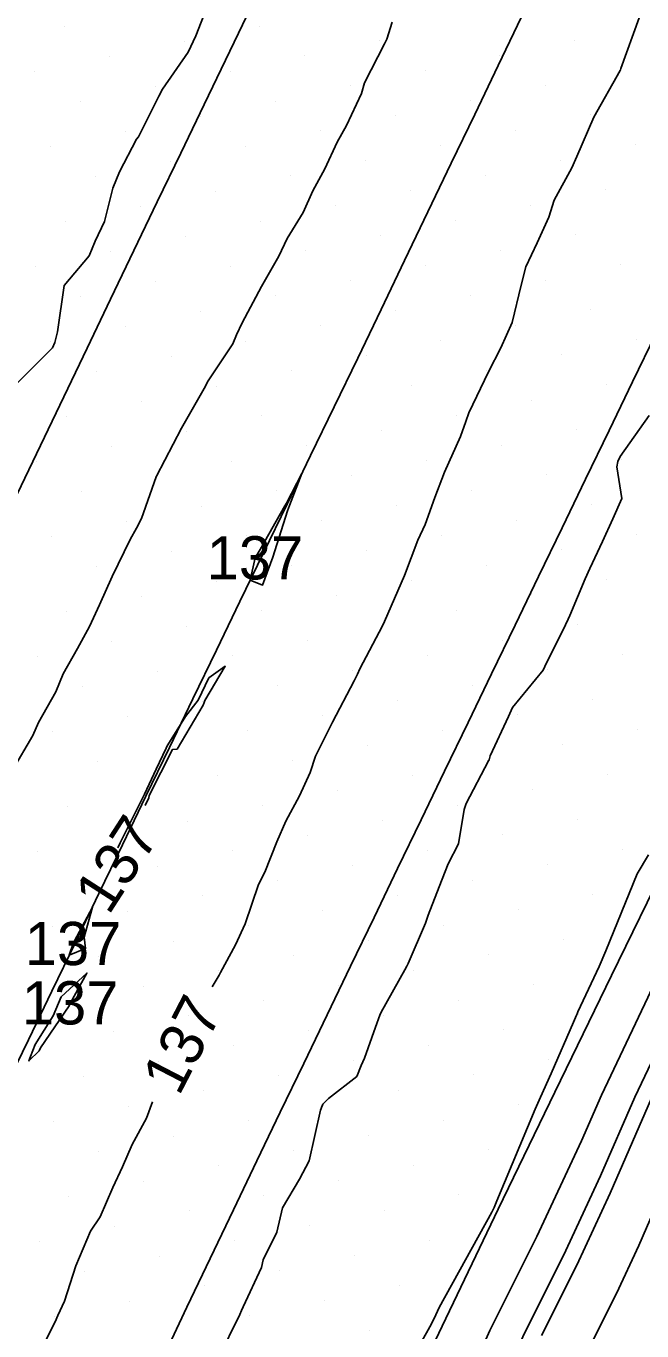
# Model space of a CAD drawing. Extents: x 2354170 to 2357230, y 866100 to 868290.
# Drawn here: x 2355455.2 to 2355483.6, y 866515.7 to 866576 of the extents above; entities that cross this region are included whole.
import ezdxf

# ---------------------------------------------------------------- set-up
doc = ezdxf.new("R2010")
doc.units = 0
for name, color, linetype in [('Default', 7, 'Continuous'), ('DTM Contours Minor', 7, 'Continuous'), ('DTM Contours Minor Text', 7, 'Continuous'), ('Exist DTM Breakline', 7, 'Continuous'), ('Exist DTM Scan Elevation Point', 7, 'Continuous'), ('Exist Roads EOP', 7, 'Continuous')]:
    doc.layers.add(name, color=color, linetype=linetype)

msp = doc.modelspace()

# ---------------------------------------------------------------- linework, layer by layer
at = {"layer": 'Default'}
for points in [[(2355481.364, 866515.257), (2355482.449, 866517.43), (2355483.477, 866519.645), (2355486.379, 866526.319), (2355487.584, 866528.854), (2355488.782, 866531.444), (2355492.787, 866537.821), (2355493.994, 866540.366), (2355495.122, 866543.031), (2355496.415, 866545.586), (2355499.667, 866552.401), (2355501.192, 866555.499), (2355502.778, 866558.488), (2355504.695, 866563.264), (2355506.127, 866566.831), (2355507.969, 866570.177), (2355509.606, 866573.627), (2355513.58, 866580.45)], [(2355474.653, 866511.354), (2355476.604, 866515.71), (2355478.774, 866520.054), (2355480.83, 866524.482), (2355481.751, 866526.601), (2355483.895, 866531.107), (2355486.023, 866535.711), (2355487.216, 866537.61), (2355489.38, 866542.171), (2355491.402, 866546.949), (2355493.719, 866551.528), (2355494.591, 866553.355), (2355496.937, 866558.123), (2355499.378, 866562.723), (2355499.948, 866564.143), (2355501.954, 866569.14), (2355504.534, 866573.825), (2355506.827, 866578.657)], [(2355463.505, 866576.84), (2355463.004, 866575.588), (2355462.656, 866574.828), (2355461.468, 866573.116), (2355461.3, 866572.786), (2355460.359, 866570.919), (2355460.269, 866570.81), (2355459.487, 866569.3), (2355459.179, 866568.533), (2355458.787, 866567.001), (2355458.356, 866566.081), (2355458.082, 866565.406), (2355456.917, 866564.035), (2355456.61, 866561.888), (2355456.494, 866561.406), (2355456.377, 866561.161), (2355455.62, 866560.391), (2355454.717, 866559.495)], [(2355505.624, 866570.861), (2355504.04, 866567.985), (2355502.322, 866563.704), (2355501.078, 866560.606), (2355499.065, 866556.811), (2355497.129, 866552.878), (2355495.067, 866548.557), (2355493.262, 866544.99), (2355491.687, 866541.268), (2355490.001, 866537.715), (2355487.403, 866533.577), (2355485.74, 866529.98), (2355484.065, 866526.46), (2355482.154, 866522.063), (2355480.612, 866518.742), (2355478.984, 866515.484)], [(2355464.041, 866514.419), (2355465.043, 866516.459), (2355465.114, 866516.645), (2355465.202, 866516.81), (2355466.041, 866518.629), (2355466.121, 866518.976), (2355466.75, 866520.266), (2355467.013, 866521.384), (2355467.808, 866522.706), (2355468.253, 866523.561), (2355468.772, 866525.9), (2355468.849, 866526.109), (2355468.885, 866526.186), (2355469.133, 866526.445), (2355470.447, 866527.465), (2355470.649, 866527.971), (2355470.799, 866528.307), (2355471.317, 866529.746), (2355471.509, 866530.291), (2355471.579, 866530.435), (2355472.674, 866532.4), (2355472.768, 866532.564), (2355472.822, 866532.69), (2355473.619, 866534.552), (2355473.745, 866534.916), (2355474.255, 866536.227), (2355474.671, 866537.301), (2355475.149, 866538.213), (2355475.407, 866539.811), (2355475.507, 866540.09), (2355476.541, 866542.059), (2355476.56, 866542.108), (2355476.612, 866542.281), (2355477.453, 866544.114), (2355477.65, 866544.526), (2355479.059, 866546.25), (2355479.136, 866546.418), (2355480.088, 866548.345), (2355480.223, 866548.616), (2355480.289, 866548.772), (2355481.004, 866550.48), (2355481.213, 866550.958), (2355481.801, 866552.196), (2355482.282, 866553.249), (2355482.694, 866554.182), (2355482.464, 866555.657), (2355482.516, 866555.894), (2355482.619, 866556.126), (2355483.961, 866558.031)], [(2355465.755, 866551.446), (2355465.985, 866551.828), (2355467.122, 866553.846), (2355467.192, 866553.969), (2355467.913, 866555.348), (2355467.342, 866553.871), (2355467.249, 866553.617), (2355466.571, 866551.477), (2355466.095, 866550.181), (2355465.523, 866550.407), (2355465.755, 866551.446)], [(2355463.431, 866544.847), (2355464.371, 866546.433), (2355463.604, 866545.89), (2355463.11, 866544.867), (2355462.525, 866544.114), (2355462.328, 866543.785), (2355461.682, 866542.75), (2355461.637, 866542.641), (2355461.179, 866541.679), (2355460.64, 866540.512), (2355460.426, 866540.085), (2355459.513, 866538.26), (2355459.41, 866538.039)], [(2355460.667, 866539.989), (2355460.83, 866540.344), (2355460.853, 866540.461), (2355461.931, 866542.587), (2355462.145, 866542.59), (2355463.343, 866544.632), (2355463.394, 866544.762), (2355463.431, 866544.847)], [(2355473.007, 866514.421), (2355473.828, 866515.888), (2355474.021, 866516.275), (2355474.263, 866516.773), (2355476.683, 866521.194), (2355476.79, 866521.401), (2355476.926, 866521.714), (2355478.697, 866525.943), (2355478.941, 866526.503), (2355479.433, 866527.596), (2355480.457, 866529.969), (2355480.602, 866530.303), (2355480.627, 866530.363), (2355480.664, 866530.449), (2355481.651, 866532.551), (2355481.96, 866533.274), (2355483.399, 866536.833), (2355483.938, 866537.709)], [(2355457.347, 866533.61), (2355457.386, 866533.705), (2355458.227, 866535.287), (2355457.849, 866533.904), (2355457.911, 866533.376), (2355457.155, 866533.064), (2355457.347, 866533.61)], [(2355457.212, 866530.866), (2355457.978, 866532.24), (2355456.786, 866531.14), (2355456.415, 866530.261), (2355455.59, 866528.944), (2355455.366, 866528.387), (2355455.295, 866528.184), (2355455.773, 866528.652), (2355455.825, 866528.786), (2355457.154, 866530.727), (2355457.212, 866530.866)]]:
    msp.add_lwpolyline(points, dxfattribs=at)
at = {"layer": 'DTM Contours Minor'}
for points in [[(2355475.712, 866505.836), (2355476.565, 866511.928), (2355478.19, 866515.559), (2355479.999, 866519.179), (2355481.713, 866522.87), (2355483.294, 866526.507), (2355485.125, 866530.356), (2355486.943, 866534.289), (2355489.073, 866537.68), (2355490.918, 866541.569), (2355492.642, 866545.643), (2355494.618, 866549.547), (2355496.283, 866553.037), (2355498.355, 866557.248), (2355500.511, 866561.312), (2355501.531, 866563.85), (2355503.345, 866568.37), (2355505.679, 866572.609), (2355507.753, 866576.98)], [(2355472.08, 866576.208), (2355471.84, 866575.424), (2355471.731, 866575.217), (2355470.812, 866573.411), (2355470.667, 866572.923), (2355469.976, 866571.436), (2355469.548, 866570.666), (2355468.976, 866569.429), (2355468.42, 866568.415), (2355467.964, 866567.419), (2355467.226, 866566.208), (2355466.845, 866565.387), (2355466.04, 866563.995), (2355465.153, 866562.319), (2355464.893, 866561.756), (2355464.716, 866561.345), (2355463.578, 866559.628), (2355463.4, 866559.273), (2355462.352, 866557.441), (2355461.186, 866555.223), (2355461.183, 866555.217), (2355461.181, 866555.213), (2355461.169, 866555.186), (2355460.491, 866553.268), (2355460.27, 866552.824), (2355459.979, 866552.29), (2355459.135, 866550.577), (2355458.56, 866549.267), (2355458.087, 866548.273), (2355457.536, 866547.254), (2355456.873, 866546.078), (2355456.537, 866545.247), (2355455.732, 866543.835), (2355455.468, 866543.225), (2355454.535, 866541.63)], [(2355463.77, 866531.614), (2355464.082, 866532.145), (2355464.144, 866532.275), (2355464.839, 866533.548), (2355465.29, 866534.515), (2355465.913, 866536.332), (2355466.196, 866536.912), (2355466.757, 866538.308), (2355467.173, 866539.264), (2355467.804, 866540.445), (2355468.289, 866541.523), (2355468.536, 866542.278), (2355469.318, 866543.84), (2355470.329, 866545.76), (2355470.484, 866546.066), (2355470.586, 866546.304), (2355471.635, 866548.302), (2355471.736, 866548.503), (2355472.652, 866550.627), (2355473.264, 866552.261), (2355473.609, 866552.992), (2355474.055, 866554.227), (2355474.498, 866555.401), (2355475.245, 866557.055), (2355475.489, 866557.743), (2355475.624, 866558.154), (2355476.539, 866560.046), (2355477.105, 866561.15), (2355477.631, 866562.321), (2355478.039, 866564.058), (2355478.267, 866564.898), (2355478.787, 866566.015), (2355479.326, 866567.195), (2355479.574, 866567.979), (2355480.394, 866569.486), (2355480.624, 866569.997), (2355481.402, 866571.817), (2355482.621, 866573.986), (2355482.629, 866574.002), (2355482.634, 866574.014), (2355482.656, 866574.07), (2355483.506, 866576.42)], [(2355454.602, 866512.38), (2355455.46, 866514.039), (2355456.516, 866516.144), (2355456.578, 866516.297), (2355456.631, 866516.401), (2355456.936, 866517.072), (2355457.468, 866518.706), (2355458.134, 866520.315), (2355458.585, 866520.965), (2355459.167, 866522.33), (2355459.614, 866523.281), (2355460.068, 866524.317), (2355460.733, 866525.539), (2355461.014, 866526.292)]]:
    msp.add_lwpolyline(points, dxfattribs=at)
at = {"layer": 'Exist DTM Breakline'}
for points in [[(2355454.185, 866526.91), (2355455.271, 866529.161), (2355456.358, 866531.413), (2355457.444, 866533.664), (2355458.531, 866535.916), (2355459.617, 866538.168), (2355460.704, 866540.419), (2355461.79, 866542.671), (2355462.877, 866544.922), (2355463.963, 866547.174), (2355465.049, 866549.425), (2355466.136, 866551.677), (2355467.225, 866553.927), (2355468.314, 866556.177), (2355469.404, 866558.428), (2355470.492, 866560.678), (2355471.573, 866562.933), (2355472.654, 866565.187), (2355473.735, 866567.441), (2355474.816, 866569.695), (2355475.897, 866571.95), (2355476.978, 866574.204), (2355478.059, 866576.458)], [(2355454.748, 866554.381), (2355455.827, 866556.636), (2355456.906, 866558.891), (2355457.986, 866561.146), (2355459.066, 866563.4), (2355460.147, 866565.654), (2355461.228, 866567.909), (2355462.309, 866570.163), (2355463.393, 866572.415), (2355465.562, 866576.921)], [(2355484.281, 866561.839), (2355483.195, 866559.587), (2355482.108, 866557.336), (2355481.022, 866555.084), (2355479.936, 866552.832), (2355478.85, 866550.58), (2355477.764, 866548.329), (2355476.679, 866546.077), (2355475.591, 866543.825), (2355474.504, 866541.574), (2355473.416, 866539.323), (2355472.328, 866537.072), (2355471.244, 866534.82), (2355470.161, 866532.567), (2355469.077, 866530.314), (2355467.994, 866528.061), (2355466.911, 866525.807), (2355465.829, 866523.554), (2355464.747, 866521.3), (2355463.664, 866519.047), (2355462.595, 866516.787), (2355461.532, 866514.524)]]:
    msp.add_lwpolyline(points, dxfattribs=at)
at = {"layer": 'Exist DTM Scan Elevation Point'}
for p, q in [((2355456.954, 866576.001), (2355456.954, 866576.001)), ((2355465.968, 866576.032), (2355465.968, 866576.032)), ((2355462.504, 866575.327), (2355462.504, 866575.327)), ((2355471.518, 866575.358), (2355471.518, 866575.358)), ((2355480.531, 866575.39), (2355480.531, 866575.39)), ((2355468.053, 866574.653), (2355468.053, 866574.653)), ((2355477.067, 866574.685), (2355477.067, 866574.685)), ((2355459.039, 866574.621), (2355459.039, 866574.621)), ((2355455.575, 866573.916), (2355455.575, 866573.916)), ((2355464.589, 866573.947), (2355464.589, 866573.947)), ((2355473.603, 866573.979), (2355473.603, 866573.979)), ((2355482.616, 866574.011), (2355482.616, 866574.011)), ((2355461.124, 866573.242), (2355461.124, 866573.242)), ((2355470.138, 866573.273), (2355470.138, 866573.273)), ((2355479.152, 866573.305), (2355479.152, 866573.305)), ((2355457.66, 866572.536), (2355457.66, 866572.536)), ((2355466.674, 866572.568), (2355466.674, 866572.568)), ((2355475.688, 866572.6), (2355475.688, 866572.6)), ((2355463.209, 866571.862), (2355463.209, 866571.862)), ((2355472.223, 866571.894), (2355472.223, 866571.894)), ((2355481.237, 866571.926), (2355481.237, 866571.926)), ((2355459.745, 866571.157), (2355459.745, 866571.157)), ((2355468.759, 866571.189), (2355468.759, 866571.189)), ((2355477.773, 866571.22), (2355477.773, 866571.22)), ((2355456.281, 866570.451), (2355456.281, 866570.451)), ((2355465.294, 866570.483), (2355465.294, 866570.483)), ((2355474.308, 866570.515), (2355474.308, 866570.515)), ((2355483.322, 866570.546), (2355483.322, 866570.546)), ((2355479.858, 866569.841), (2355479.858, 866569.841)), ((2355461.83, 866569.777), (2355461.83, 866569.777)), ((2355470.844, 866569.809), (2355470.844, 866569.809)), ((2355458.365, 866569.072), (2355458.365, 866569.072)), ((2355467.379, 866569.104), (2355467.379, 866569.104)), ((2355476.393, 866569.135), (2355476.393, 866569.135)), ((2355463.915, 866568.398), (2355463.915, 866568.398)), ((2355472.929, 866568.43), (2355472.929, 866568.43)), ((2355481.943, 866568.461), (2355481.943, 866568.461)), ((2355460.45, 866567.692), (2355460.45, 866567.692)), ((2355469.464, 866567.724), (2355469.464, 866567.724)), ((2355478.478, 866567.756), (2355478.478, 866567.756)), ((2355456.986, 866566.987), (2355456.986, 866566.987)), ((2355466, 866567.019), (2355466, 866567.019)), ((2355475.014, 866567.05), (2355475.014, 866567.05)), ((2355462.535, 866566.313), (2355462.535, 866566.313)), ((2355471.549, 866566.345), (2355471.549, 866566.345)), ((2355480.563, 866566.376), (2355480.563, 866566.376)), ((2355459.071, 866565.607), (2355459.071, 866565.607)), ((2355468.085, 866565.639), (2355468.085, 866565.639)), ((2355477.099, 866565.671), (2355477.099, 866565.671)), ((2355482.648, 866564.997), (2355482.648, 866564.997)), ((2355455.607, 866564.902), (2355455.607, 866564.902)), ((2355464.62, 866564.934), (2355464.62, 866564.934)), ((2355473.634, 866564.965), (2355473.634, 866564.965)), ((2355461.156, 866564.228), (2355461.156, 866564.228)), ((2355470.17, 866564.26), (2355470.17, 866564.26)), ((2355479.184, 866564.291), (2355479.184, 866564.291)), ((2355457.692, 866563.522), (2355457.692, 866563.522)), ((2355466.705, 866563.554), (2355466.705, 866563.554)), ((2355475.719, 866563.586), (2355475.719, 866563.586)), ((2355463.241, 866562.849), (2355463.241, 866562.849)), ((2355472.255, 866562.88), (2355472.255, 866562.88)), ((2355481.269, 866562.912), (2355481.269, 866562.912)), ((2355459.777, 866562.143), (2355459.777, 866562.143)), ((2355468.79, 866562.175), (2355468.79, 866562.175)), ((2355477.804, 866562.206), (2355477.804, 866562.206)), ((2355456.312, 866561.437), (2355456.312, 866561.437)), ((2355465.326, 866561.469), (2355465.326, 866561.469)), ((2355474.34, 866561.501), (2355474.34, 866561.501)), ((2355483.354, 866561.532), (2355483.354, 866561.532)), ((2355470.875, 866560.795), (2355470.875, 866560.795)), ((2355479.889, 866560.827), (2355479.889, 866560.827)), ((2355461.862, 866560.764), (2355461.862, 866560.764)), ((2355458.397, 866560.058), (2355458.397, 866560.058)), ((2355467.411, 866560.09), (2355467.411, 866560.09)), ((2355476.425, 866560.121), (2355476.425, 866560.121)), ((2355463.947, 866559.384), (2355463.947, 866559.384)), ((2355472.96, 866559.416), (2355472.96, 866559.416)), ((2355481.974, 866559.448), (2355481.974, 866559.448)), ((2355460.482, 866558.679), (2355460.482, 866558.679)), ((2355478.51, 866558.742), (2355478.51, 866558.742)), ((2355457.018, 866557.973), (2355457.018, 866557.973)), ((2355466.032, 866558.005), (2355466.032, 866558.005)), ((2355475.045, 866558.036), (2355475.045, 866558.036)), ((2355462.567, 866557.299), (2355462.567, 866557.299)), ((2355471.581, 866557.331), (2355471.581, 866557.331)), ((2355480.595, 866557.363), (2355480.595, 866557.363)), ((2355459.103, 866556.594), (2355459.103, 866556.594)), ((2355468.117, 866556.625), (2355468.117, 866556.625)), ((2355477.13, 866556.657), (2355477.13, 866556.657)), ((2355473.666, 866555.951), (2355473.666, 866555.951)), ((2355482.68, 866555.983), (2355482.68, 866555.983)), ((2355455.638, 866555.888), (2355455.638, 866555.888)), ((2355464.652, 866555.92), (2355464.652, 866555.92)), ((2355461.188, 866555.214), (2355461.188, 866555.214)), ((2355470.202, 866555.246), (2355470.202, 866555.246)), ((2355479.215, 866555.278), (2355479.215, 866555.278)), ((2355457.723, 866554.509), (2355457.723, 866554.509)), ((2355466.737, 866554.54), (2355466.737, 866554.54)), ((2355475.751, 866554.572), (2355475.751, 866554.572)), ((2355463.273, 866553.835), (2355463.273, 866553.835)), ((2355472.287, 866553.866), (2355472.287, 866553.866)), ((2355481.3, 866553.898), (2355481.3, 866553.898)), ((2355459.808, 866553.129), (2355459.808, 866553.129)), ((2355468.822, 866553.161), (2355468.822, 866553.161)), ((2355477.836, 866553.193), (2355477.836, 866553.193)), ((2355456.344, 866552.424), (2355456.344, 866552.424)), ((2355465.358, 866552.455), (2355465.358, 866552.455)), ((2355474.372, 866552.487), (2355474.372, 866552.487)), ((2355483.385, 866552.519), (2355483.385, 866552.519)), ((2355461.893, 866551.75), (2355461.893, 866551.75)), ((2355470.907, 866551.781), (2355470.907, 866551.781)), ((2355479.921, 866551.813), (2355479.921, 866551.813)), ((2355458.429, 866551.044), (2355458.429, 866551.044)), ((2355467.443, 866551.076), (2355467.443, 866551.076)), ((2355476.456, 866551.108), (2355476.456, 866551.108)), ((2355463.978, 866550.37), (2355463.978, 866550.37)), ((2355472.992, 866550.402), (2355472.992, 866550.402)), ((2355482.006, 866550.434), (2355482.006, 866550.434)), ((2355460.514, 866549.665), (2355460.514, 866549.665)), ((2355469.528, 866549.696), (2355469.528, 866549.696)), ((2355478.541, 866549.728), (2355478.541, 866549.728)), ((2355457.049, 866548.959), (2355457.049, 866548.959)), ((2355466.063, 866548.991), (2355466.063, 866548.991)), ((2355475.077, 866549.023), (2355475.077, 866549.023)), ((2355462.599, 866548.285), (2355462.599, 866548.285)), ((2355471.613, 866548.317), (2355471.613, 866548.317)), ((2355480.626, 866548.349), (2355480.626, 866548.349)), ((2355459.134, 866547.58), (2355459.134, 866547.58)), ((2355468.148, 866547.611), (2355468.148, 866547.611)), ((2355477.162, 866547.643), (2355477.162, 866547.643)), ((2355464.684, 866546.906), (2355464.684, 866546.906)), ((2355473.698, 866546.938), (2355473.698, 866546.938)), ((2355482.711, 866546.969), (2355482.711, 866546.969)), ((2355455.67, 866546.874), (2355455.67, 866546.874)), ((2355461.219, 866546.2), (2355461.219, 866546.2)), ((2355470.233, 866546.232), (2355470.233, 866546.232)), ((2355479.247, 866546.264), (2355479.247, 866546.264)), ((2355457.755, 866545.495), (2355457.755, 866545.495)), ((2355466.769, 866545.526), (2355466.769, 866545.526)), ((2355475.783, 866545.558), (2355475.783, 866545.558)), ((2355463.304, 866544.821), (2355463.304, 866544.821)), ((2355472.318, 866544.853), (2355472.318, 866544.853)), ((2355481.332, 866544.884), (2355481.332, 866544.884)), ((2355459.84, 866544.115), (2355459.84, 866544.115)), ((2355468.854, 866544.147), (2355468.854, 866544.147)), ((2355477.868, 866544.179), (2355477.868, 866544.179)), ((2355456.376, 866543.41), (2355456.376, 866543.41)), ((2355465.389, 866543.441), (2355465.389, 866543.441)), ((2355474.403, 866543.473), (2355474.403, 866543.473)), ((2355483.417, 866543.505), (2355483.417, 866543.505)), ((2355461.925, 866542.736), (2355461.925, 866542.736)), ((2355470.939, 866542.768), (2355470.939, 866542.768)), ((2355479.953, 866542.799), (2355479.953, 866542.799)), ((2355476.488, 866542.094), (2355476.488, 866542.094)), ((2355458.461, 866542.03), (2355458.461, 866542.03)), ((2355467.474, 866542.062), (2355467.474, 866542.062)), ((2355464.01, 866541.357), (2355464.01, 866541.357)), ((2355473.024, 866541.388), (2355473.024, 866541.388)), ((2355482.038, 866541.42), (2355482.038, 866541.42)), ((2355460.546, 866540.651), (2355460.546, 866540.651)), ((2355469.559, 866540.683), (2355469.559, 866540.683)), ((2355478.573, 866540.714), (2355478.573, 866540.714)), ((2355457.081, 866539.945), (2355457.081, 866539.945)), ((2355466.095, 866539.977), (2355466.095, 866539.977)), ((2355475.109, 866540.009), (2355475.109, 866540.009)), ((2355462.631, 866539.272), (2355462.631, 866539.272)), ((2355471.644, 866539.303), (2355471.644, 866539.303)), ((2355480.658, 866539.335), (2355480.658, 866539.335)), ((2355459.166, 866538.566), (2355459.166, 866538.566)), ((2355468.18, 866538.598), (2355468.18, 866538.598)), ((2355477.194, 866538.629), (2355477.194, 866538.629)), ((2355455.702, 866537.86), (2355455.702, 866537.86)), ((2355464.715, 866537.892), (2355464.715, 866537.892)), ((2355473.729, 866537.924), (2355473.729, 866537.924)), ((2355482.743, 866537.955), (2355482.743, 866537.955)), ((2355479.279, 866537.25), (2355479.279, 866537.25)), ((2355461.251, 866537.187), (2355461.251, 866537.187)), ((2355470.265, 866537.218), (2355470.265, 866537.218)), ((2355457.787, 866536.481), (2355457.787, 866536.481)), ((2355466.8, 866536.513), (2355466.8, 866536.513)), ((2355475.814, 866536.544), (2355475.814, 866536.544)), ((2355463.336, 866535.807), (2355463.336, 866535.807)), ((2355472.35, 866535.839), (2355472.35, 866535.839)), ((2355481.364, 866535.87), (2355481.364, 866535.87)), ((2355459.872, 866535.102), (2355459.872, 866535.102)), ((2355468.885, 866535.133), (2355468.885, 866535.133)), ((2355477.899, 866535.165), (2355477.899, 866535.165)), ((2355456.407, 866534.396), (2355456.407, 866534.396)), ((2355465.421, 866534.428), (2355465.421, 866534.428)), ((2355474.435, 866534.459), (2355474.435, 866534.459)), ((2355461.957, 866533.722), (2355461.957, 866533.722)), ((2355470.97, 866533.754), (2355470.97, 866533.754)), ((2355479.984, 866533.785), (2355479.984, 866533.785)), ((2355458.492, 866533.017), (2355458.492, 866533.017)), ((2355467.506, 866533.048), (2355467.506, 866533.048)), ((2355476.52, 866533.08), (2355476.52, 866533.08)), ((2355464.042, 866532.343), (2355464.042, 866532.343)), ((2355473.055, 866532.374), (2355473.055, 866532.374)), ((2355460.577, 866531.637), (2355460.577, 866531.637)), ((2355469.591, 866531.669), (2355469.591, 866531.669)), ((2355478.605, 866531.7), (2355478.605, 866531.7)), ((2355457.113, 866530.932), (2355457.113, 866530.932)), ((2355466.127, 866530.963), (2355466.127, 866530.963)), ((2355475.14, 866530.995), (2355475.14, 866530.995)), ((2355462.662, 866530.258), (2355462.662, 866530.258)), ((2355471.676, 866530.289), (2355471.676, 866530.289)), ((2355480.69, 866530.321), (2355480.69, 866530.321)), ((2355459.198, 866529.552), (2355459.198, 866529.552)), ((2355468.212, 866529.584), (2355468.212, 866529.584)), ((2355477.225, 866529.615), (2355477.225, 866529.615)), ((2355455.733, 866528.847), (2355455.733, 866528.847)), ((2355464.747, 866528.878), (2355464.747, 866528.878)), ((2355473.761, 866528.91), (2355473.761, 866528.91)), ((2355470.297, 866528.204), (2355470.297, 866528.204)), ((2355479.31, 866528.236), (2355479.31, 866528.236)), ((2355461.283, 866528.173), (2355461.283, 866528.173)), ((2355457.818, 866527.467), (2355457.818, 866527.467)), ((2355466.832, 866527.499), (2355466.832, 866527.499)), ((2355475.846, 866527.531), (2355475.846, 866527.531)), ((2355463.368, 866526.793), (2355463.368, 866526.793)), ((2355472.382, 866526.825), (2355472.382, 866526.825)), ((2355459.903, 866526.088), (2355459.903, 866526.088)), ((2355468.917, 866526.119), (2355468.917, 866526.119)), ((2355477.931, 866526.151), (2355477.931, 866526.151)), ((2355456.439, 866525.382), (2355456.439, 866525.382)), ((2355465.453, 866525.414), (2355465.453, 866525.414)), ((2355474.467, 866525.446), (2355474.467, 866525.446)), ((2355461.988, 866524.708), (2355461.988, 866524.708)), ((2355471.002, 866524.74), (2355471.002, 866524.74)), ((2355458.524, 866524.003), (2355458.524, 866524.003)), ((2355467.538, 866524.034), (2355467.538, 866524.034)), ((2355476.552, 866524.066), (2355476.552, 866524.066)), ((2355473.087, 866523.361), (2355473.087, 866523.361)), ((2355464.073, 866523.329), (2355464.073, 866523.329)), ((2355460.609, 866522.623), (2355460.609, 866522.623)), ((2355469.623, 866522.655), (2355469.623, 866522.655)), ((2355457.144, 866521.918), (2355457.144, 866521.918)), ((2355466.158, 866521.949), (2355466.158, 866521.949)), ((2355475.172, 866521.981), (2355475.172, 866521.981)), ((2355462.694, 866521.244), (2355462.694, 866521.244)), ((2355471.708, 866521.276), (2355471.708, 866521.276)), ((2355459.229, 866520.538), (2355459.229, 866520.538)), ((2355468.243, 866520.57), (2355468.243, 866520.57)), ((2355455.765, 866519.833), (2355455.765, 866519.833)), ((2355464.779, 866519.864), (2355464.779, 866519.864)), ((2355473.793, 866519.896), (2355473.793, 866519.896)), ((2355461.314, 866519.159), (2355461.314, 866519.159)), ((2355470.328, 866519.191), (2355470.328, 866519.191)), ((2355457.85, 866518.453), (2355457.85, 866518.453)), ((2355466.864, 866518.485), (2355466.864, 866518.485)), ((2355463.399, 866517.779), (2355463.399, 866517.779)), ((2355472.413, 866517.811), (2355472.413, 866517.811)), ((2355459.935, 866517.074), (2355459.935, 866517.074)), ((2355468.949, 866517.106), (2355468.949, 866517.106)), ((2355456.471, 866516.368), (2355456.471, 866516.368)), ((2355465.484, 866516.4), (2355465.484, 866516.4)), ((2355471.034, 866515.726), (2355471.034, 866515.726))]:
    msp.add_line(p, q, dxfattribs=at)
at = {"layer": 'Exist Roads EOP'}
msp.add_lwpolyline([(2355505.654, 866580.779), (2355503.096, 866575.351), (2355500.525, 866569.93), (2355497.939, 866564.516), (2355495.341, 866559.108), (2355492.732, 866553.705), (2355490.113, 866548.306), (2355487.486, 866542.912), (2355484.854, 866537.52), (2355482.223, 866532.127), (2355479.599, 866526.732), (2355476.987, 866521.33), (2355474.391, 866515.921), (2355471.818, 866510.501), (2355469.263, 866505.072), (2355466.726, 866499.634), (2355464.205, 866494.19), (2355461.7, 866488.738), (2355461.658, 866488.648)], dxfattribs=at)

# ---------------------------------------------------------------- texts
at = {"layer": 'Default'}
for p in [(2355463.511, 866550.446), (2355455.103, 866532.61), (2355454.968, 866529.866)]:
    msp.add_text('137', height=2, dxfattribs=at).set_placement(p)
msp.add_text('137', height=2, rotation=57.1714, dxfattribs=at).set_placement((2355458.981, 866534.876))
at = {"layer": 'DTM Contours Minor Text'}
msp.add_text('137', height=2, rotation=62.62884, dxfattribs=at).set_placement((2355462.228, 866526.512))

doc.saveas('drawing.dxf')
